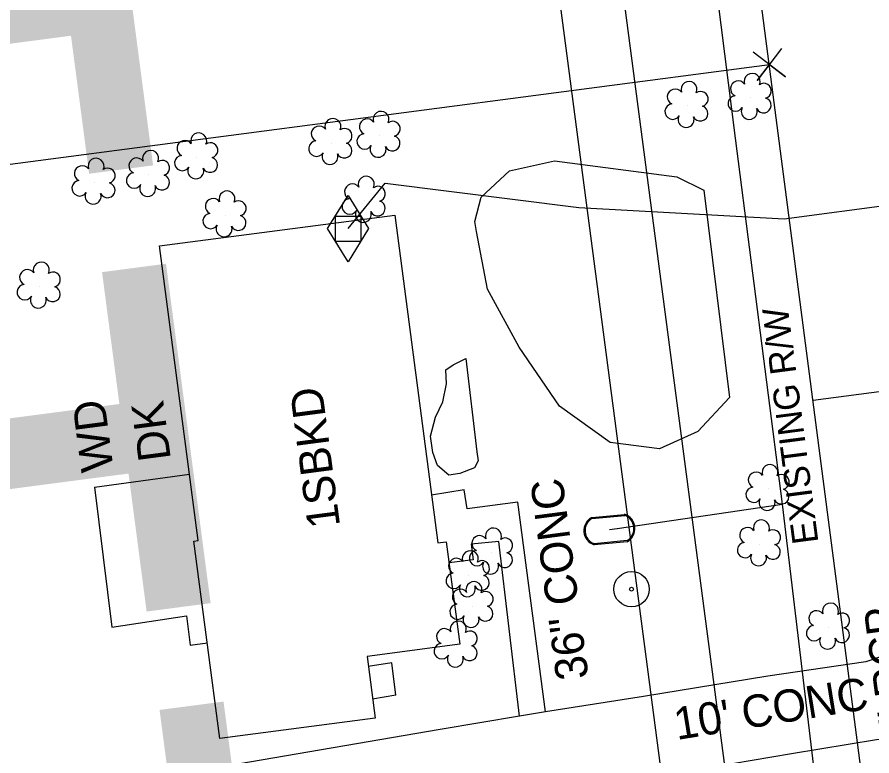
# Model space of a CAD drawing. Extents: x 2364404 to 2371833, y 798876 to 809754.
# Drawn here: x 2368366.5 to 2368472.2, y 807039.8 to 807131.2 of the extents above; entities that cross this region are included whole.
import ezdxf

# ---------------------------------------------------------------- set-up
doc = ezdxf.new("R2010")
doc.units = 0
for name, color, linetype in [('Exist Building', 7, 'Continuous'), ('Exist Building Text', 7, 'Continuous'), ('Exist Horizontal Baseline Alignment Station Label', 7, 'Continuous'), ('Exist Other Culture Area Outline', 7, 'Continuous'), ('Exist Other Culture Area Outline Text', 7, 'Continuous'), ('Exist Other Culture Located Object CELL', 7, 'Continuous'), ('Exist Property Corner CELL', 7, 'Continuous'), ('Exist Property Line', 7, 'Continuous'), ('Exist Right of Way Easement Line', 7, 'Continuous'), ('Exist Right of Way Line', 7, 'Continuous'), ('Exist Right of Way Line Text', 7, 'Continuous'), ('Exist Right of Way Width CELL', 7, 'Continuous'), ('Exist Roads EOP Other', 7, 'Continuous'), ('Exist Roads EOP Other Text', 7, 'Continuous'), ('Exist Structure Minor Pipes RCP 15 Inch Text', 7, 'Continuous'), ('Exist Utilities Gas Meter CELL', 7, 'Continuous'), ('Exist Utilities Gas UG Line SUE LOS B', 7, 'Continuous'), ('Exist Utilities Sanitary Sewer UG Line', 7, 'Continuous'), ('Exist Utilities Water Meter CELL', 7, 'Continuous'), ('Exist Utilities Water UG Line SUE LOS B', 7, 'Continuous'), ('Exist Vegetation Hedge Row', 7, 'Continuous'), ('Exist Vegetation Shrub CELL', 7, 'Continuous'), ('Exist Vegetation Woods Line', 7, 'Continuous')]:
    doc.layers.add(name, color=color, linetype=linetype)

msp = doc.modelspace()

# ---------------------------------------------------------------- linework, layer by layer
at = {"layer": 'Exist Building'}
msp.add_lwpolyline([(2368413.18, 807106.73), (2368418.5, 807066.14), (2368419.56, 807066.28), (2368421.23, 807053.61), (2368409.76, 807052.1), (2368410.76, 807044.47), (2368391.56, 807041.95), (2368388.35, 807066.37), (2368388.89, 807066.45), (2368384.1, 807102.91)], close=True, dxfattribs=at)
at = {"layer": 'Exist Other Culture Area Outline'}
for p, q in [((2368376.03, 807073.05), (2368387.81, 807074.64)), ((2368413.32, 807047.29), (2368410.45, 807046.8))]:
    msp.add_line(p, q, dxfattribs=at)
for points in [[(2368376.03, 807073.05), (2368378.2, 807055.7), (2368387.41, 807057.12), (2368387.89, 807053.49), (2368390.01, 807053.76)], [(2368431.82, 807045.24), (2368428.43, 807071.19), (2368422.14, 807070.35), (2368421.78, 807072.7), (2368417.73, 807072.05)], [(2368428.61, 807044.71), (2368426.07, 807066.34), (2368422.65, 807065.99), (2368422.9, 807064.04), (2368419.91, 807063.66)], [(2368413.32, 807047.29), (2368412.81, 807051.28), (2368409.92, 807050.85)]]:
    msp.add_lwpolyline(points, dxfattribs=at)
at = {"layer": 'Exist Other Culture Located Object CELL'}
for radius in [2.18, 0.24]:
    msp.add_circle((2368442.48, 807060.42), radius, dxfattribs=at)
at = {"layer": 'Exist Property Corner CELL'}
msp.add_line((2368459.53, 807125.36), (2368459.53, 807125.36), dxfattribs=at)
msp.add_lwpolyline([(2368461.05, 807127.34), (2368458, 807123.37), (2368459.53, 807125.36), (2368461.51, 807123.83), (2368457.54, 807126.88)], dxfattribs=at)
at = {"layer": 'Exist Property Line'}
msp.add_line((2368294.29, 807103.66), (2368459.53, 807125.36), dxfattribs=at)
at = {"layer": 'Exist Right of Way Easement Line'}
msp.add_line((2368511.71, 806538.64), (2368344.2, 807814.14), dxfattribs=at)
at = {"layer": 'Exist Right of Way Line'}
msp.add_line((2368533.02, 806560.45), (2368368.2, 807827.36), dxfattribs=at)
at = {"layer": 'Exist Right of Way Width CELL'}
msp.add_line((2368464.93, 807083.81), (2368493.28, 807087.5), dxfattribs=at)
at = {"layer": 'Exist Roads EOP Other'}
for points in [[(2368483.47, 807055.5), (2368471.47, 807051.42), (2368459.35, 807049.64), (2368443.98, 807047.15), (2368431.82, 807045.24), (2368428.61, 807044.71), (2368418.8, 807043.04), (2368393.77, 807038.77)], [(2368484.84, 807042.27), (2368478.86, 807041.92), (2368472.79, 807041.75), (2368462.27, 807040.03), (2368447.66, 807037.55), (2368433.79, 807035.27), (2368394.96, 807028.78), (2368393.77, 807038.77)]]:
    msp.add_lwpolyline(points, dxfattribs=at)
at = {"layer": 'Exist Utilities Gas Meter CELL'}
msp.add_line((2368407.43, 807105.05), (2368407.43, 807105.05), dxfattribs=at)
for points in [[(2368404.89, 807105.05), (2368407.43, 807109.16), (2368409.96, 807105.05), (2368407.43, 807100.93), (2368404.89, 807105.05)], [(2368405.85, 807106.58), (2368409, 807106.58), (2368409, 807103.47), (2368405.85, 807103.47), (2368405.85, 807106.58)]]:
    msp.add_lwpolyline(points, dxfattribs=at)
at = {"layer": 'Exist Utilities Gas UG Line SUE LOS B'}
msp.add_lwpolyline([(2368407.43, 807105.05), (2368412, 807110.69), (2368435.98, 807107.65), (2368461.34, 807106.25), (2368475, 807108.06), (2368503.04, 807109.39)], dxfattribs=at)
at = {"layer": 'Exist Utilities Sanitary Sewer UG Line'}
msp.add_line((2368454.19, 807037.23), (2368403.54, 807422.66), dxfattribs=at)
at = {"layer": 'Exist Utilities Water Meter CELL'}
msp.add_line((2368439.75, 807067.8), (2368439.75, 807067.8), dxfattribs=at)
for points in [[(2368437.56, 807069.3), (2368441.62, 807069.68)], [(2368437.58, 807069.16), (2368441.63, 807069.54)], [(2368441.92, 807066.43), (2368437.84, 807066.05)], [(2368441.94, 807066.29), (2368437.85, 807065.91)]]:
    msp.add_lwpolyline(points, dxfattribs=at)
for centre, radius, start, end in [((2368438.45, 807067.67), 1.86, 118.5164, 251.3178), ((2368438.46, 807067.67), 1.73, 120.6393, 249.1207), ((2368441.04, 807067.92), 1.86, 298.9867, 71.6468), ((2368441.05, 807067.92), 1.73, 300.4656, 70.2112)]:
    msp.add_arc(centre, radius, start, end, dxfattribs=at)
at = {"layer": 'Exist Utilities Water UG Line SUE LOS B'}
for points in [[(2368519.2, 806620.08), (2368510.97, 806683.25), (2368505.65, 806723.63), (2368499.9, 806767.95), (2368493.34, 806816.93), (2368491.14, 806831.44), (2368484.04, 806869.78), (2368477.82, 806911.63), (2368472.48, 806959.83), (2368471.08, 806975.35), (2368467.91, 807014.19), (2368461.16, 807070.94), (2368455.32, 807116.26), (2368449.6, 807161.65), (2368446.12, 807187.28), (2368441.35, 807211.9), (2368441.09, 807221.64), (2368437.56, 807243.96), (2368435.61, 807263.12), (2368428.93, 807315.03)], [(2368439.75, 807067.8), (2368440.69, 807067.91), (2368461.15, 807070.95)]]:
    msp.add_lwpolyline(points, dxfattribs=at)
at = {"layer": 'Exist Vegetation Hedge Row'}
msp.add_lwpolyline([(2368421.99, 807088.97), (2368423.35, 807077.41), (2368423.49, 807076.32), (2368423.04, 807075.43), (2368421.25, 807074.74), (2368419.87, 807074.52), (2368418.48, 807075.72), (2368417.88, 807077.34), (2368417.62, 807079.34), (2368418.22, 807081.73), (2368419.12, 807083.6), (2368419.58, 807085.82), (2368419.52, 807087.56), (2368420.4, 807088.19), (2368421.99, 807088.97)], dxfattribs=at)
at = {"layer": 'Exist Vegetation Shrub CELL'}
for p, q in [((2368457.17, 807121.24), (2368457.17, 807121.24)), ((2368449.36, 807120.24), (2368449.36, 807120.24)), ((2368411.26, 807116.54), (2368411.26, 807116.54)), ((2368405.31, 807115.65), (2368405.31, 807115.65)), ((2368388.71, 807113.88), (2368388.71, 807113.88)), ((2368382.75, 807111.7), (2368382.75, 807111.7)), ((2368376.01, 807110.74), (2368376.01, 807110.74)), ((2368409.43, 807108.49), (2368409.43, 807108.49)), ((2368392.21, 807106.69), (2368392.21, 807106.69)), ((2368369.23, 807097.88), (2368369.23, 807097.88)), ((2368459.38, 807072.82), (2368459.38, 807072.82)), ((2368458.32, 807065.97), (2368458.32, 807065.97)), ((2368425.17, 807064.96), (2368425.17, 807064.96)), ((2368422.3, 807062.15), (2368422.3, 807062.15)), ((2368422.76, 807058.33), (2368422.76, 807058.33)), ((2368466.86, 807055.67), (2368466.86, 807055.67)), ((2368420.81, 807053.44), (2368420.81, 807053.44))]:
    msp.add_line(p, q, dxfattribs=at)
for centre, radius, start, end in [((2368457.4, 807123.28), 0.99, 334.8391, 200.4717), ((2368449.59, 807122.28), 0.99, 334.8391, 200.4717), ((2368455.69, 807122.37), 0.968, 35.8908, 245.4216), ((2368458.84, 807122.11), 0.929, 284.4567, 126.0861), ((2368447.87, 807121.36), 0.968, 35.8908, 245.4216), ((2368451.03, 807121.1), 0.929, 284.4567, 126.0861), ((2368455.37, 807120.54), 0.955, 95.1099, 327.9534), ((2368458.81, 807120.31), 0.937, 204.9913, 73.4601), ((2368447.56, 807119.53), 0.955, 95.1099, 327.9534), ((2368450.99, 807119.31), 0.937, 204.9913, 73.4601), ((2368457.04, 807119.56), 0.984, 151.2797, 21.387), ((2368405.54, 807117.69), 0.99, 334.8391, 200.4717), ((2368409.78, 807117.67), 0.968, 35.8908, 245.4216), ((2368411.49, 807118.58), 0.99, 334.8391, 200.4717), ((2368449.23, 807118.55), 0.984, 151.2797, 21.387), ((2368403.83, 807116.78), 0.968, 35.8908, 245.4216), ((2368412.93, 807117.41), 0.929, 284.4567, 126.0861), ((2368388.94, 807115.92), 0.99, 334.8391, 200.4717), ((2368406.98, 807116.52), 0.929, 284.4567, 126.0861), ((2368409.46, 807115.84), 0.955, 95.1099, 327.9534), ((2368412.9, 807115.61), 0.937, 204.9913, 73.4601), ((2368387.23, 807115), 0.968, 35.8908, 245.4216), ((2368390.38, 807114.75), 0.929, 284.4567, 126.0861), ((2368403.51, 807114.95), 0.955, 95.1099, 327.9534), ((2368406.95, 807114.73), 0.937, 204.9913, 73.4601), ((2368382.98, 807113.74), 0.99, 334.8391, 200.4717), ((2368405.18, 807113.97), 0.984, 151.2797, 21.387), ((2368411.13, 807114.86), 0.984, 151.2797, 21.387), ((2368376.24, 807112.78), 0.99, 334.8391, 200.4717), ((2368381.27, 807112.83), 0.968, 35.8908, 245.4216), ((2368384.42, 807112.57), 0.929, 284.4567, 126.0861), ((2368386.91, 807113.17), 0.955, 95.1099, 327.9534), ((2368390.34, 807112.95), 0.937, 204.9913, 73.4601), ((2368374.53, 807111.87), 0.968, 35.8908, 245.4216), ((2368377.68, 807111.61), 0.929, 284.4567, 126.0861), ((2368388.58, 807112.19), 0.984, 151.2797, 21.387), ((2368380.95, 807111), 0.955, 95.1099, 327.9534), ((2368384.39, 807110.77), 0.937, 204.9913, 73.4601), ((2368409.66, 807110.54), 0.99, 334.8391, 200.4717), ((2368374.21, 807110.04), 0.955, 95.1099, 327.9534), ((2368377.65, 807109.81), 0.937, 204.9913, 73.4601), ((2368382.62, 807110.02), 0.984, 151.2797, 21.387), ((2368407.95, 807109.62), 0.968, 35.8908, 245.4216), ((2368411.1, 807109.36), 0.929, 284.4567, 126.0861), ((2368375.88, 807109.06), 0.984, 151.2797, 21.387), ((2368392.44, 807108.73), 0.99, 334.8391, 200.4717), ((2368390.73, 807107.82), 0.968, 35.8908, 245.4216), ((2368393.88, 807107.56), 0.929, 284.4567, 126.0861), ((2368407.63, 807107.79), 0.955, 95.1099, 327.9534), ((2368411.07, 807107.57), 0.937, 204.9913, 73.4601), ((2368409.3, 807106.81), 0.984, 151.2797, 21.387), ((2368390.41, 807105.99), 0.955, 95.1099, 327.9534), ((2368393.85, 807105.76), 0.937, 204.9913, 73.4601), ((2368392.08, 807105.01), 0.984, 151.2797, 21.387), ((2368369.46, 807099.92), 0.99, 334.8391, 200.4717), ((2368367.75, 807099.01), 0.968, 35.8908, 245.4216), ((2368370.9, 807098.75), 0.929, 284.4567, 126.0861), ((2368367.43, 807097.18), 0.955, 95.1099, 327.9534), ((2368370.87, 807096.95), 0.937, 204.9913, 73.4601), ((2368369.1, 807096.2), 0.984, 151.2797, 21.387), ((2368459.61, 807074.86), 0.99, 334.8391, 200.4717), ((2368457.89, 807073.94), 0.968, 35.8908, 245.4216), ((2368461.05, 807073.69), 0.929, 284.4567, 126.0861), ((2368457.58, 807072.11), 0.955, 95.1099, 327.9534), ((2368461.01, 807071.89), 0.937, 204.9913, 73.4601), ((2368459.25, 807071.13), 0.984, 151.2797, 21.387), ((2368458.55, 807068.01), 0.99, 334.8391, 200.4717), ((2368425.4, 807067), 0.99, 334.8391, 200.4717), ((2368456.83, 807067.09), 0.968, 35.8908, 245.4216), ((2368423.69, 807066.08), 0.968, 35.8908, 245.4216), ((2368459.99, 807066.83), 0.929, 284.4567, 126.0861), ((2368426.84, 807065.83), 0.929, 284.4567, 126.0861), ((2368456.52, 807065.26), 0.955, 95.1099, 327.9534), ((2368459.95, 807065.04), 0.937, 204.9913, 73.4601), ((2368422.53, 807064.19), 0.99, 334.8391, 200.4717), ((2368423.37, 807064.25), 0.955, 95.1099, 327.9534), ((2368426.81, 807064.03), 0.937, 204.9913, 73.4601), ((2368458.19, 807064.28), 0.984, 151.2797, 21.387), ((2368420.82, 807063.28), 0.968, 35.8908, 245.4216), ((2368423.97, 807063.02), 0.929, 284.4567, 126.0861), ((2368425.04, 807063.27), 0.984, 151.2797, 21.387), ((2368420.5, 807061.45), 0.955, 95.1099, 327.9534), ((2368423.94, 807061.22), 0.937, 204.9913, 73.4601), ((2368422.17, 807060.47), 0.984, 151.2797, 21.387), ((2368422.99, 807060.37), 0.99, 334.8391, 200.4717), ((2368421.28, 807059.46), 0.968, 35.8908, 245.4216), ((2368424.43, 807059.2), 0.929, 284.4567, 126.0861), ((2368420.96, 807057.63), 0.955, 95.1099, 327.9534), ((2368467.09, 807057.71), 0.99, 334.8391, 200.4717), ((2368424.4, 807057.4), 0.937, 204.9913, 73.4601), ((2368465.38, 807056.79), 0.968, 35.8908, 245.4216), ((2368468.53, 807056.54), 0.929, 284.4567, 126.0861), ((2368421.04, 807055.48), 0.99, 334.8391, 200.4717), ((2368422.63, 807056.65), 0.984, 151.2797, 21.387), ((2368419.33, 807054.57), 0.968, 35.8908, 245.4216), ((2368422.48, 807054.31), 0.929, 284.4567, 126.0861), ((2368465.06, 807054.96), 0.955, 95.1099, 327.9534), ((2368468.5, 807054.74), 0.937, 204.9913, 73.4601), ((2368466.73, 807053.98), 0.984, 151.2797, 21.387), ((2368419.01, 807052.74), 0.955, 95.1099, 327.9534), ((2368422.45, 807052.51), 0.937, 204.9913, 73.4601), ((2368420.68, 807051.76), 0.984, 151.2797, 21.387)]:
    msp.add_arc(centre, radius, start, end, dxfattribs=at)
at = {"layer": 'Exist Vegetation Woods Line'}
msp.add_lwpolyline([(2368451.41, 807109.83), (2368454.59, 807084.15), (2368450.7, 807079.92), (2368445.93, 807077.79), (2368439.83, 807078.57), (2368433.55, 807083.06), (2368428.56, 807090.37), (2368424.68, 807097.54), (2368423.3, 807104.69), (2368423.08, 807105.93), (2368423.88, 807108.93), (2368427.38, 807112.2), (2368432.94, 807113.46), (2368448.07, 807111.48), (2368451.41, 807109.83)], dxfattribs=at)

# ---------------------------------------------------------------- texts
at = {"layer": 'Exist Building Text'}
msp.add_text('1SBKD', height=4, rotation=97.4798, dxfattribs=at).set_placement((2368406.44, 807068.25))
at = {"layer": 'Exist Horizontal Baseline Alignment Station Label'}
msp.add_text('BL-111', height=73.5, rotation=97.4798, dxfattribs=at).set_placement((2368418.41, 806845.42))
at = {"layer": 'Exist Other Culture Area Outline Text'}
for s, p in [('DK', (2368385.5, 807076.52)), ('WD', (2368378.41, 807075.24)), ('36" CONC', (2368437.18, 807049.46))]:
    msp.add_text(s, height=4, rotation=97.4798, dxfattribs=at).set_placement(p)
at = {"layer": 'Exist Right of Way Line Text'}
msp.add_text('EXISTING R/W', height=3.2, rotation=97.4124, dxfattribs=at).set_placement((2368465.61, 807066.21))
at = {"layer": 'Exist Roads EOP Other Text'}
msp.add_text("10' CONC", height=4, rotation=9.2072, dxfattribs=at).set_placement((2368448.08, 807041.74))
at = {"layer": 'Exist Structure Minor Pipes RCP 15 Inch Text'}
msp.add_text('15" RCP', height=4, rotation=97.5936, dxfattribs=at).set_placement((2368477.86, 807038.1))

doc.saveas('drawing.dxf')
